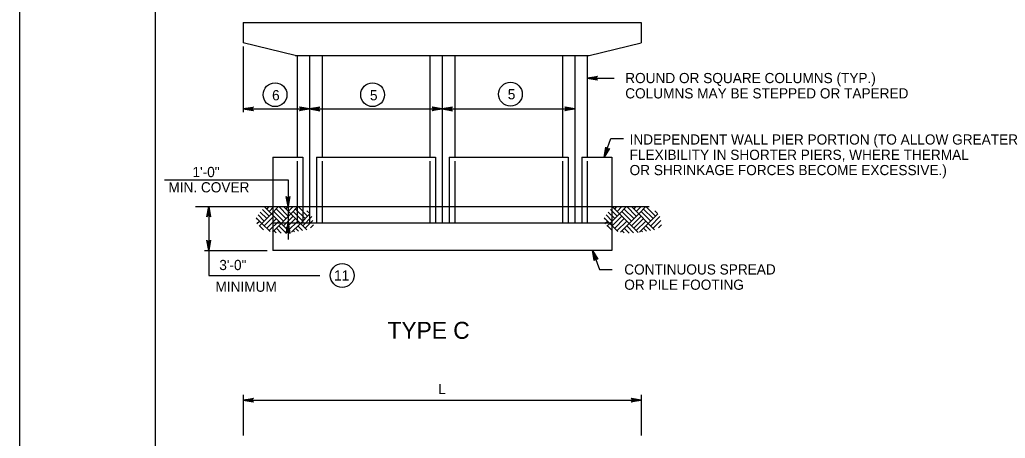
# Model space of a CAD drawing. Extents: x 646165 to 651486, y 296916 to 299292.
# Drawn here: x 648107.6 to 648397.7, y 298302.4 to 298425.6 of the extents above; entities that cross this region are included whole.
import ezdxf

# ---------------------------------------------------------------- set-up
doc = ezdxf.new("R2010")
doc.units = 0
for name, color, linetype in [('2', 7, 'Continuous'), ('34', 7, 'Continuous'), ('50', 7, 'Continuous'), ('51', 7, 'Continuous'), ('52', 7, 'Continuous'), ('53', 7, 'Continuous'), ('56', 7, 'Continuous'), ('PLT-BNDY', 7, 'Continuous')]:
    doc.layers.add(name, color=color, linetype=linetype)

msp = doc.modelspace()

# ---------------------------------------------------------------- linework, layer by layer
at = {"layer": '2'}
msp.add_line((648147.59, 298119.25), (648147.59, 298683.25), dxfattribs=at)
at = {"layer": '34'}
msp.add_line((648159.37, 298370.55), (648292.89, 298370.55), dxfattribs=at)
at = {"layer": '50'}
for p, q in [((648192.94, 298415.01), (648192.94, 298365.67)), ((648231.99, 298415.01), (648231.99, 298365.67)), ((648271.03, 298415.01), (648271.03, 298365.67))]:
    msp.add_line(p, q, dxfattribs=at)
at = {"layer": '51'}
for p, q in [((648173.42, 298424.77), (648290.55, 298424.77)), ((648173.42, 298424.77), (648173.42, 298418.77)), ((648290.55, 298424.77), (648290.55, 298418.77)), ((648188.69, 298415.01), (648173.42, 298418.77)), ((648275.28, 298415.01), (648290.55, 298418.77)), ((648188.69, 298415.01), (648275.28, 298415.01)), ((648189.29, 298415.01), (648189.29, 298385.1)), ((648196.6, 298415.01), (648196.6, 298385.1)), ((648228.33, 298415.01), (648228.33, 298385.1)), ((648235.64, 298415.01), (648235.64, 298385.1)), ((648267.37, 298415.01), (648267.37, 298385.1)), ((648274.68, 298415.01), (648274.68, 298385.1)), ((648182.09, 298385.1), (648190.94, 298385.1)), ((648182.09, 298385.1), (648182.09, 298357.67)), ((648190.94, 298385.1), (648190.94, 298365.67)), ((648194.94, 298385.1), (648229.99, 298385.1)), ((648194.94, 298385.1), (648194.94, 298365.67)), ((648229.99, 298385.1), (648229.99, 298365.67)), ((648233.99, 298385.1), (648269.03, 298385.1)), ((648233.99, 298385.1), (648233.99, 298365.67)), ((648269.03, 298385.1), (648269.03, 298365.67)), ((648273.03, 298385.1), (648281.88, 298385.1)), ((648273.03, 298385.1), (648273.03, 298365.67)), ((648281.88, 298385.1), (648281.88, 298357.67)), ((648189.29, 298383.93), (648189.29, 298365.67)), ((648196.6, 298383.93), (648196.6, 298365.67)), ((648228.33, 298383.93), (648228.33, 298365.67)), ((648235.64, 298383.93), (648235.64, 298365.67)), ((648267.37, 298383.93), (648267.37, 298365.67)), ((648274.68, 298383.93), (648274.68, 298365.67)), ((648281.88, 298365.67), (648182.09, 298365.67)), ((648281.88, 298357.67), (648182.09, 298357.67))]:
    msp.add_line(p, q, dxfattribs=at)
at = {"layer": '52'}
for p, q in [((648173.42, 298417.64), (648173.42, 298398.4)), ((648274.68, 298408.35), (648282.56, 298408.35)), ((648173.42, 298399.32), (648271.03, 298399.32)), ((648150.24, 298378.47), (648186.61, 298378.47)), ((648186.61, 298378.47), (648186.61, 298360.86)), ((648163.22, 298370.55), (648163.22, 298350.28)), ((648161.98, 298357.67), (648180.45, 298357.67)), ((648163.22, 298350.28), (648195.98, 298350.28)), ((648173.42, 298315.18), (648173.42, 298303.18)), ((648290.55, 298315.18), (648290.55, 298303.18)), ((648173.42, 298313.58), (648290.55, 298313.58))]:
    msp.add_line(p, q, dxfattribs=at)
for points in [[(648274.68, 298408.35), (648277.66, 298408.91), (648277.55, 298408.83), (648277.43, 298408.75), (648277.38, 298408.65), (648277.32, 298408.55), (648277.3, 298408.45), (648277.28, 298408.35), (648277.3, 298408.25), (648277.32, 298408.15), (648277.38, 298408.05), (648277.43, 298407.95), (648277.55, 298407.87), (648277.66, 298407.79), (648274.68, 298408.35), (648277.55, 298407.87), (648277.43, 298407.95), (648274.68, 298408.35), (648277.38, 298408.05), (648277.32, 298408.15), (648274.68, 298408.35), (648277.3, 298408.25), (648277.28, 298408.35), (648274.68, 298408.35), (648277.3, 298408.45), (648277.32, 298408.55), (648274.68, 298408.35), (648277.38, 298408.65), (648277.43, 298408.75), (648274.68, 298408.35), (648277.55, 298408.83)], [(648173.42, 298399.32), (648176.41, 298399.88), (648176.29, 298399.8), (648176.18, 298399.72), (648176.12, 298399.62), (648176.06, 298399.52), (648176.04, 298399.42), (648176.02, 298399.32), (648176.04, 298399.22), (648176.06, 298399.12), (648176.12, 298399.02), (648176.18, 298398.92), (648176.29, 298398.84), (648176.41, 298398.76), (648173.42, 298399.32), (648176.29, 298398.84), (648176.18, 298398.92), (648173.42, 298399.32), (648176.12, 298399.02), (648176.06, 298399.12), (648173.42, 298399.32), (648176.04, 298399.22), (648176.02, 298399.32), (648173.42, 298399.32), (648176.04, 298399.42), (648176.06, 298399.52), (648173.42, 298399.32), (648176.12, 298399.62), (648176.18, 298399.72), (648173.42, 298399.32), (648176.29, 298399.8)], [(648192.94, 298399.32), (648189.96, 298398.76), (648190.08, 298398.84), (648190.19, 298398.92), (648190.25, 298399.02), (648190.31, 298399.12), (648190.33, 298399.22), (648190.34, 298399.32), (648190.33, 298399.42), (648190.31, 298399.52), (648190.25, 298399.62), (648190.19, 298399.72), (648190.08, 298399.8), (648189.96, 298399.88), (648192.94, 298399.32), (648190.08, 298399.8), (648190.19, 298399.72), (648192.94, 298399.32), (648190.25, 298399.62), (648190.31, 298399.52), (648192.94, 298399.32), (648190.33, 298399.42), (648190.34, 298399.32), (648192.94, 298399.32), (648190.33, 298399.22), (648190.31, 298399.12), (648192.94, 298399.32), (648190.25, 298399.02), (648190.19, 298398.92), (648192.94, 298399.32), (648190.08, 298398.84)], [(648192.94, 298399.32), (648195.93, 298398.76), (648195.81, 298398.84), (648195.7, 298398.92), (648195.64, 298399.02), (648195.58, 298399.12), (648195.56, 298399.22), (648195.54, 298399.32), (648195.56, 298399.42), (648195.58, 298399.52), (648195.64, 298399.62), (648195.7, 298399.72), (648195.81, 298399.8), (648195.93, 298399.88), (648192.94, 298399.32), (648195.81, 298399.8), (648195.7, 298399.72), (648192.94, 298399.32), (648195.64, 298399.62), (648195.58, 298399.52), (648192.94, 298399.32), (648195.56, 298399.42), (648195.54, 298399.32), (648192.94, 298399.32), (648195.56, 298399.22), (648195.58, 298399.12), (648192.94, 298399.32), (648195.64, 298399.02), (648195.7, 298398.92), (648192.94, 298399.32), (648195.81, 298398.84)], [(648231.99, 298399.32), (648229, 298398.76), (648229.12, 298398.84), (648229.23, 298398.92), (648229.29, 298399.02), (648229.35, 298399.12), (648229.37, 298399.22), (648229.39, 298399.32), (648229.37, 298399.42), (648229.35, 298399.52), (648229.29, 298399.62), (648229.23, 298399.72), (648229.12, 298399.8), (648229, 298399.88), (648231.99, 298399.32), (648229.12, 298399.8), (648229.23, 298399.72), (648231.99, 298399.32), (648229.29, 298399.62), (648229.35, 298399.52), (648231.99, 298399.32), (648229.37, 298399.42), (648229.39, 298399.32), (648231.99, 298399.32), (648229.37, 298399.22), (648229.35, 298399.12), (648231.99, 298399.32), (648229.29, 298399.02), (648229.23, 298398.92), (648231.99, 298399.32), (648229.12, 298398.84)], [(648231.99, 298399.32), (648234.97, 298398.76), (648234.85, 298398.84), (648234.74, 298398.92), (648234.68, 298399.02), (648234.62, 298399.12), (648234.6, 298399.22), (648234.59, 298399.32), (648234.6, 298399.42), (648234.62, 298399.52), (648234.68, 298399.62), (648234.74, 298399.72), (648234.85, 298399.8), (648234.97, 298399.88), (648231.99, 298399.32), (648234.85, 298399.8), (648234.74, 298399.72), (648231.99, 298399.32), (648234.68, 298399.62), (648234.62, 298399.52), (648231.99, 298399.32), (648234.6, 298399.42), (648234.59, 298399.32), (648231.99, 298399.32), (648234.6, 298399.22), (648234.62, 298399.12), (648231.99, 298399.32), (648234.68, 298399.02), (648234.74, 298398.92), (648231.99, 298399.32), (648234.85, 298398.84)], [(648271.03, 298399.32), (648268.04, 298398.76), (648268.16, 298398.84), (648268.27, 298398.92), (648268.33, 298399.02), (648268.39, 298399.12), (648268.41, 298399.22), (648268.43, 298399.32), (648268.41, 298399.42), (648268.39, 298399.52), (648268.33, 298399.62), (648268.27, 298399.72), (648268.16, 298399.8), (648268.04, 298399.88), (648271.03, 298399.32), (648268.16, 298399.8), (648268.27, 298399.72), (648271.03, 298399.32), (648268.33, 298399.62), (648268.39, 298399.52), (648271.03, 298399.32), (648268.41, 298399.42), (648268.43, 298399.32), (648271.03, 298399.32), (648268.41, 298399.22), (648268.39, 298399.12), (648271.03, 298399.32), (648268.33, 298399.02), (648268.27, 298398.92), (648271.03, 298399.32), (648268.16, 298398.84)], [(648279.67, 298385.1), (648281.65, 298390.59), (648285.35, 298390.59)], [(648279.67, 298385.1), (648280.15, 298388.09), (648280.19, 298387.96), (648280.22, 298387.82), (648280.3, 298387.73), (648280.37, 298387.64), (648280.46, 298387.59), (648280.55, 298387.54), (648280.65, 298387.52), (648280.75, 298387.51), (648280.86, 298387.53), (648280.98, 298387.55), (648281.09, 298387.63), (648281.2, 298387.71), (648279.67, 298385.1), (648281.09, 298387.63), (648280.98, 298387.55), (648279.67, 298385.1), (648280.86, 298387.53), (648280.75, 298387.51), (648279.67, 298385.1), (648280.65, 298387.52), (648280.55, 298387.54), (648279.67, 298385.1), (648280.46, 298387.59), (648280.37, 298387.64), (648279.67, 298385.1), (648280.3, 298387.73), (648280.22, 298387.82), (648279.67, 298385.1), (648280.19, 298387.96)], [(648186.61, 298370.55), (648186.05, 298373.53), (648186.13, 298373.41), (648186.21, 298373.3), (648186.31, 298373.24), (648186.41, 298373.18), (648186.51, 298373.16), (648186.61, 298373.15), (648186.71, 298373.16), (648186.81, 298373.18), (648186.91, 298373.24), (648187.01, 298373.3), (648187.09, 298373.41), (648187.16, 298373.53), (648186.61, 298370.55), (648187.09, 298373.41), (648187.01, 298373.3), (648186.61, 298370.55), (648186.91, 298373.24), (648186.81, 298373.18), (648186.61, 298370.55), (648186.71, 298373.16), (648186.61, 298373.15), (648186.61, 298370.55), (648186.51, 298373.16), (648186.41, 298373.18), (648186.61, 298370.55), (648186.31, 298373.24), (648186.21, 298373.3), (648186.61, 298370.55), (648186.13, 298373.41)], [(648163.22, 298370.55), (648163.78, 298367.56), (648163.7, 298367.68), (648163.62, 298367.79), (648163.52, 298367.85), (648163.42, 298367.91), (648163.32, 298367.93), (648163.22, 298367.95), (648163.12, 298367.93), (648163.02, 298367.91), (648162.92, 298367.85), (648162.82, 298367.79), (648162.74, 298367.68), (648162.66, 298367.56), (648163.22, 298370.55), (648162.74, 298367.68), (648162.82, 298367.79), (648163.22, 298370.55), (648162.92, 298367.85), (648163.02, 298367.91), (648163.22, 298370.55), (648163.12, 298367.93), (648163.22, 298367.95), (648163.22, 298370.55), (648163.32, 298367.93), (648163.42, 298367.91), (648163.22, 298370.55), (648163.52, 298367.85), (648163.62, 298367.79), (648163.22, 298370.55), (648163.7, 298367.68)], [(648186.61, 298365.67), (648187.16, 298362.69), (648187.09, 298362.8), (648187.01, 298362.92), (648186.91, 298362.98), (648186.81, 298363.03), (648186.71, 298363.05), (648186.61, 298363.07), (648186.51, 298363.05), (648186.41, 298363.03), (648186.31, 298362.98), (648186.21, 298362.92), (648186.13, 298362.8), (648186.05, 298362.69), (648186.61, 298365.67), (648186.13, 298362.8), (648186.21, 298362.92), (648186.61, 298365.67), (648186.31, 298362.98), (648186.41, 298363.03), (648186.61, 298365.67), (648186.51, 298363.05), (648186.61, 298363.07), (648186.61, 298365.67), (648186.71, 298363.05), (648186.81, 298363.03), (648186.61, 298365.67), (648186.91, 298362.98), (648187.01, 298362.92), (648186.61, 298365.67), (648187.09, 298362.8)], [(648163.22, 298357.67), (648162.66, 298360.65), (648162.74, 298360.54), (648162.82, 298360.42), (648162.92, 298360.36), (648163.02, 298360.3), (648163.12, 298360.29), (648163.22, 298360.27), (648163.32, 298360.29), (648163.42, 298360.3), (648163.52, 298360.36), (648163.62, 298360.42), (648163.7, 298360.54), (648163.78, 298360.65), (648163.22, 298357.67), (648163.7, 298360.54), (648163.62, 298360.42), (648163.22, 298357.67), (648163.52, 298360.36), (648163.42, 298360.3), (648163.22, 298357.67), (648163.32, 298360.29), (648163.22, 298360.27), (648163.22, 298357.67), (648163.12, 298360.29), (648163.02, 298360.3), (648163.22, 298357.67), (648162.92, 298360.36), (648162.82, 298360.42), (648163.22, 298357.67), (648162.74, 298360.54)], [(648276.26, 298357.67), (648278.3, 298352.02), (648282.01, 298352.02)], [(648276.26, 298357.67), (648277.8, 298355.05), (648277.69, 298355.13), (648277.58, 298355.21), (648277.46, 298355.24), (648277.35, 298355.26), (648277.25, 298355.24), (648277.15, 298355.22), (648277.06, 298355.17), (648276.97, 298355.12), (648276.9, 298355.03), (648276.82, 298354.94), (648276.79, 298354.81), (648276.75, 298354.67), (648276.26, 298357.67), (648276.79, 298354.81), (648276.82, 298354.94), (648276.26, 298357.67), (648276.9, 298355.03), (648276.97, 298355.12), (648276.26, 298357.67), (648277.06, 298355.17), (648277.15, 298355.22), (648276.26, 298357.67), (648277.25, 298355.24), (648277.35, 298355.26), (648276.26, 298357.67), (648277.46, 298355.24), (648277.58, 298355.21), (648276.26, 298357.67), (648277.69, 298355.13)], [(648173.42, 298313.58), (648176.41, 298314.14), (648176.29, 298314.06), (648176.18, 298313.98), (648176.12, 298313.88), (648176.06, 298313.78), (648176.04, 298313.68), (648176.02, 298313.58), (648176.04, 298313.48), (648176.06, 298313.38), (648176.12, 298313.28), (648176.18, 298313.18), (648176.29, 298313.1), (648176.41, 298313.02), (648173.42, 298313.58), (648176.29, 298313.1), (648176.18, 298313.18), (648173.42, 298313.58), (648176.12, 298313.28), (648176.06, 298313.38), (648173.42, 298313.58), (648176.04, 298313.48), (648176.02, 298313.58), (648173.42, 298313.58), (648176.04, 298313.68), (648176.06, 298313.78), (648173.42, 298313.58), (648176.12, 298313.88), (648176.18, 298313.98), (648173.42, 298313.58), (648176.29, 298314.06)], [(648173.42, 298313.58), (648176.41, 298314.14), (648176.29, 298314.06), (648176.18, 298313.98), (648176.12, 298313.88), (648176.06, 298313.78), (648176.04, 298313.68), (648176.02, 298313.58), (648176.04, 298313.48), (648176.06, 298313.38), (648176.12, 298313.28), (648176.18, 298313.18), (648176.29, 298313.1), (648176.41, 298313.02), (648173.42, 298313.58), (648176.29, 298313.1), (648176.18, 298313.18), (648173.42, 298313.58), (648176.12, 298313.28), (648176.06, 298313.38), (648173.42, 298313.58), (648176.04, 298313.48), (648176.02, 298313.58), (648173.42, 298313.58), (648176.04, 298313.68), (648176.06, 298313.78), (648173.42, 298313.58), (648176.12, 298313.88), (648176.18, 298313.98), (648173.42, 298313.58), (648176.29, 298314.06)], [(648290.55, 298313.58), (648287.56, 298313.02), (648287.68, 298313.1), (648287.79, 298313.18), (648287.85, 298313.28), (648287.91, 298313.38), (648287.93, 298313.48), (648287.95, 298313.58), (648287.93, 298313.68), (648287.91, 298313.78), (648287.85, 298313.88), (648287.79, 298313.98), (648287.68, 298314.06), (648287.56, 298314.14), (648290.55, 298313.58), (648287.68, 298314.06), (648287.79, 298313.98), (648290.55, 298313.58), (648287.85, 298313.88), (648287.91, 298313.78), (648290.55, 298313.58), (648287.93, 298313.68), (648287.95, 298313.58), (648290.55, 298313.58), (648287.93, 298313.48), (648287.91, 298313.38), (648290.55, 298313.58), (648287.85, 298313.28), (648287.79, 298313.18), (648290.55, 298313.58), (648287.68, 298313.1)]]:
    msp.add_lwpolyline(points, dxfattribs=at)
for centre in [(648182.76, 298403.5), (648211.48, 298403.5), (648252.06, 298403.65), (648202.53, 298350.28)]:
    msp.add_circle(centre, 3.5, dxfattribs=at)
at = {"layer": '56'}
for p, q in [((648181.72, 298368.44), (648179.7, 298370.47)), ((648180.31, 298369.86), (648180.99, 298370.55)), ((648181.01, 298369.15), (648182.41, 298370.55)), ((648181.72, 298368.44), (648183.82, 298370.55)), ((648186.67, 298367.74), (648183.86, 298370.55)), ((648187.38, 298368.44), (648185.28, 298370.55)), ((648185.96, 298369.86), (648186.65, 298370.55)), ((648186.67, 298369.15), (648188.06, 298370.55)), ((648187.38, 298368.44), (648189.48, 298370.55)), ((648192.33, 298367.74), (648189.52, 298370.55)), ((648284.16, 298368.44), (648282.14, 298370.47)), ((648282.75, 298369.86), (648283.43, 298370.55)), ((648283.45, 298369.15), (648284.85, 298370.55)), ((648284.16, 298368.44), (648286.26, 298370.55)), ((648289.11, 298367.74), (648286.3, 298370.55)), ((648289.82, 298368.44), (648287.72, 298370.55)), ((648288.4, 298369.86), (648289.09, 298370.55)), ((648289.11, 298369.15), (648290.51, 298370.55)), ((648289.82, 298368.44), (648291.92, 298370.55)), ((648294.77, 298367.74), (648291.96, 298370.55)), ((648179.6, 298366.32), (648177.76, 298368.16)), ((648180.31, 298367.03), (648178.41, 298368.93)), ((648178.89, 298365.62), (648181.72, 298368.44)), ((648181.01, 298367.74), (648179.05, 298369.7)), ((648179.6, 298364.91), (648182.43, 298367.74)), ((648184.55, 298365.62), (648181.72, 298368.44)), ((648185.26, 298366.32), (648182.43, 298369.15)), ((648185.96, 298367.03), (648183.14, 298369.86)), ((648184.55, 298365.62), (648187.38, 298368.44)), ((648185.26, 298364.91), (648188.08, 298367.74)), ((648190.21, 298365.62), (648187.38, 298368.44)), ((648190.91, 298366.32), (648188.08, 298369.15)), ((648191.62, 298367.03), (648188.79, 298369.86)), ((648190.21, 298365.62), (648193.02, 298368.43)), ((648190.91, 298364.91), (648193.61, 298367.61)), ((648192.96, 298368.52), (648192.16, 298369.32)), ((648192.33, 298369.15), (648192.35, 298369.17)), ((648282.04, 298366.32), (648280.2, 298368.16)), ((648282.75, 298367.03), (648280.85, 298368.93)), ((648281.33, 298365.62), (648284.16, 298368.44)), ((648283.45, 298367.74), (648281.49, 298369.7)), ((648282.04, 298364.91), (648284.87, 298367.74)), ((648286.99, 298365.62), (648284.16, 298368.44)), ((648287.7, 298366.32), (648284.87, 298369.15)), ((648288.4, 298367.03), (648285.58, 298369.86)), ((648286.99, 298365.62), (648289.82, 298368.44)), ((648287.7, 298364.91), (648290.53, 298367.74)), ((648292.65, 298365.62), (648289.82, 298368.44)), ((648293.35, 298366.32), (648290.53, 298369.15)), ((648294.06, 298367.03), (648291.23, 298369.86)), ((648292.65, 298365.62), (648295.46, 298368.43)), ((648293.35, 298364.91), (648296.05, 298367.61)), ((648295.4, 298368.52), (648294.6, 298369.32)), ((648294.77, 298369.15), (648294.79, 298369.17)), ((648178.89, 298365.62), (648177.25, 298367.26)), ((648177.29, 298366.85), (648177.48, 298367.03)), ((648177.42, 298365.56), (648178.19, 298366.32)), ((648178.04, 298364.76), (648178.89, 298365.62)), ((648179.37, 298363.72), (648178.19, 298364.91)), ((648181.28, 298363.23), (648178.89, 298365.62)), ((648180.31, 298364.2), (648183.14, 298367.03)), ((648181.01, 298363.49), (648183.84, 298366.32)), ((648182.01, 298363.08), (648184.55, 298365.62)), ((648185.89, 298362.86), (648183.84, 298364.91)), ((648187.18, 298362.98), (648184.55, 298365.62)), ((648185.96, 298364.2), (648188.79, 298367.03)), ((648186.67, 298363.49), (648189.5, 298366.32)), ((648187.62, 298363.03), (648190.21, 298365.62)), ((648190.88, 298363.53), (648189.5, 298364.91)), ((648192.07, 298363.76), (648190.21, 298365.62)), ((648191.62, 298364.2), (648193.92, 298366.5)), ((648193.18, 298364.35), (648194.05, 298365.21)), ((648281.33, 298365.62), (648279.69, 298367.26)), ((648279.73, 298366.85), (648279.92, 298367.03)), ((648279.86, 298365.56), (648280.63, 298366.32)), ((648280.48, 298364.76), (648281.33, 298365.62)), ((648281.81, 298363.72), (648280.63, 298364.91)), ((648283.72, 298363.23), (648281.33, 298365.62)), ((648282.75, 298364.2), (648285.58, 298367.03)), ((648283.45, 298363.49), (648286.28, 298366.32)), ((648284.45, 298363.08), (648286.99, 298365.62)), ((648288.33, 298362.86), (648286.28, 298364.91)), ((648289.62, 298362.98), (648286.99, 298365.62)), ((648288.4, 298364.2), (648291.23, 298367.03)), ((648289.11, 298363.49), (648291.94, 298366.32)), ((648290.06, 298363.03), (648292.65, 298365.62)), ((648293.32, 298363.53), (648291.94, 298364.91)), ((648294.51, 298363.76), (648292.65, 298365.62)), ((648294.06, 298364.2), (648296.36, 298366.5)), ((648295.62, 298364.35), (648296.49, 298365.21)), ((648183.07, 298362.85), (648182.43, 298363.49)), ((648184.6, 298362.74), (648183.14, 298364.2)), ((648188.47, 298363.11), (648188.08, 298363.49)), ((648189.69, 298363.31), (648188.79, 298364.2)), ((648285.51, 298362.85), (648284.87, 298363.49)), ((648287.04, 298362.74), (648285.58, 298364.2)), ((648290.91, 298363.11), (648290.53, 298363.49)), ((648292.13, 298363.31), (648291.23, 298364.2))]:
    msp.add_line(p, q, dxfattribs=at)
at = {"layer": 'PLT-BNDY'}
msp.add_lwpolyline([(648107.59, 298698.25), (648948.59, 298698.25), (648948.59, 298104.25), (648107.59, 298104.25)], close=True, dxfattribs=at)

# ---------------------------------------------------------------- texts
at = {"layer": '53'}
for s, height, p in [('ROUND OR SQUARE COLUMNS (TYP.)', 3, (648285.86, 298406.9)), ('5', 3, (648251.27, 298402.14)), ('COLUMNS MAY BE STEPPED OR TAPERED', 3, (648285.86, 298402.4)), ('6', 3, (648181.89, 298401.84)), ('5', 3, (648210.7, 298401.84)), ('INDEPENDENT WALL PIER PORTION (TO ALLOW GREATER', 3, (648287.14, 298388.82)), ('FLEXIBILITY IN SHORTER PIERS, WHERE THERMAL', 3, (648287.14, 298384.32)), ('1\'-0"', 3, (648158.45, 298379.25)), ('OR SHRINKAGE FORCES BECOME EXCESSIVE.)', 3, (648287.14, 298379.82)), ('MIN. COVER', 3, (648151.36, 298374.75)), (' 3\'-0"', 3, (648165.23, 298351.88)), ('CONTINUOUS SPREAD', 3, (648285.57, 298350.58)), ('11', 3, (648200.14, 298348.81)), ('MINIMUM', 3, (648165.23, 298345.5)), ('OR PILE FOOTING', 3, (648285.57, 298346.08)), ('TYPE C', 5, (648215.9, 298331.65)), ('L', 3, (648230.8, 298315.37))]:
    msp.add_text(s, height=height, dxfattribs=at).set_placement(p)

doc.saveas('drawing.dxf')
